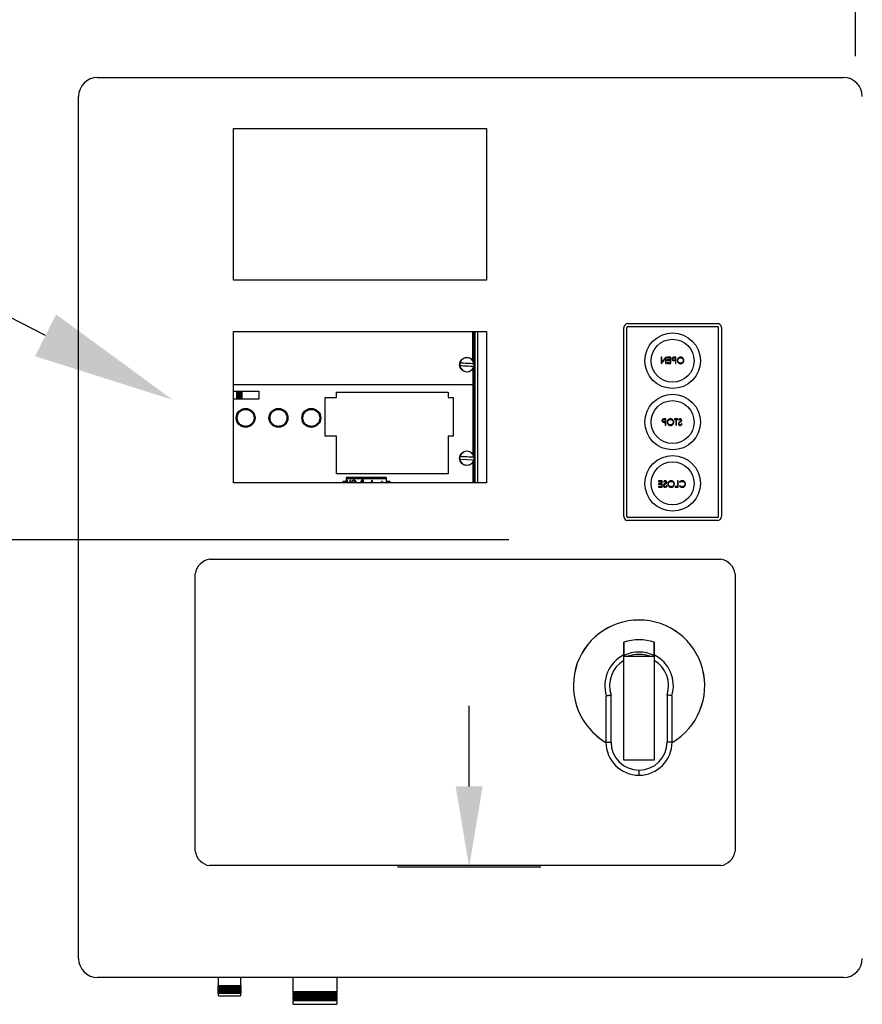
# Model space of a CAD drawing. Header units: inches. Extents: x 170 to 312, y 215 to 248.
# Tile 285 of 529: x 225.135 to 225.689, y 242.042 to 242.691. Entities that reach past the tile are written whole.
import ezdxf
from ezdxf import colors
from ezdxf.entities.mleader import LeaderData, LeaderLine
from ezdxf.math import Vec2, Vec3

# ---------------------------------------------------------------- set-up
doc = ezdxf.new("R2010")
doc.units = ezdxf.units.IN
doc.header["$LTSCALE"] = 0.25
doc.header["$MEASUREMENT"] = 0
doc.layers.add('ANNOTATIONS', color=1, linetype='Continuous')
doc.layers.add('MOTOR LH', color=7, linetype='Continuous')
doc.styles.add('ARIAL', font='arial.ttf', dxfattribs={"height": 0.09375})

msp = doc.modelspace()

# ---------------------------------------------------------------- linework, layer by layer
at = {"layer": 'ANNOTATIONS'}
for p, q in [((225.68468, 242.66667), (225.68468, 243.00848)), ((225.45658, 242.34815), (224.40563, 242.34815)), ((225.43042, 242.18589), (225.43042, 242.23903)), ((225.47755, 242.13275), (225.38329, 242.13275))]:
    msp.add_line(p, q, dxfattribs=at)
msp.add_solid([(225.43928, 242.18589), (225.42156, 242.18589), (225.43042, 242.13275)], dxfattribs=at)
at = {"layer": 'MOTOR LH'}
for p, q in [((225.18579, 242.65261), (225.67673, 242.65261)), ((225.17332, 242.07254), (225.17332, 242.64013)), ((225.27538, 242.51909), (225.27538, 242.61891)), ((225.27538, 242.61891), (225.44174, 242.61891)), ((225.44174, 242.61891), (225.44174, 242.51909)), ((225.44174, 242.51909), (225.27538, 242.51909)), ((225.27538, 242.38582), (225.27538, 242.48537)), ((225.27538, 242.48537), (225.44174, 242.48537)), ((225.43288, 242.46632), (225.43288, 242.48537)), ((225.43295, 242.48537), (225.43295, 242.46623)), ((225.4336, 242.46481), (225.4336, 242.48537)), ((225.434, 242.38582), (225.434, 242.48537)), ((225.43439, 242.38582), (225.43439, 242.48537)), ((225.43622, 242.38582), (225.43622, 242.48537)), ((225.44174, 242.48537), (225.44174, 242.38582)), ((225.53225, 242.36353), (225.53225, 242.48798)), ((225.53425, 242.36353), (225.53425, 242.48798)), ((225.53487, 242.4906), (225.59382, 242.4906)), ((225.53487, 242.4886), (225.59382, 242.4886)), ((225.59444, 242.48798), (225.59444, 242.36353)), ((225.59644, 242.48798), (225.59644, 242.36353)), ((225.55684, 242.46842), (225.55684, 242.46426)), ((225.55722, 242.46842), (225.55684, 242.46842)), ((225.55693, 242.46426), (225.55967, 242.46752)), ((225.55722, 242.46514), (225.55722, 242.46842)), ((225.55997, 242.46842), (225.55722, 242.46514)), ((225.55967, 242.46752), (225.55967, 242.46426)), ((225.56004, 242.46842), (225.55997, 242.46842)), ((225.56004, 242.46426), (225.56004, 242.46842)), ((225.56079, 242.46842), (225.56079, 242.46799)), ((225.56314, 242.46842), (225.56079, 242.46842)), ((225.56079, 242.46799), (225.56276, 242.46799)), ((225.56079, 242.46671), (225.56079, 242.46629)), ((225.56276, 242.46671), (225.56079, 242.46671)), ((225.56079, 242.46629), (225.56276, 242.46629)), ((225.56276, 242.46799), (225.56276, 242.46671)), ((225.56276, 242.46629), (225.56276, 242.46469)), ((225.56314, 242.46426), (225.56314, 242.46842)), ((225.56542, 242.46799), (225.56618, 242.46799)), ((225.56618, 242.4666), (225.56545, 242.4666)), ((225.56655, 242.46842), (225.56573, 242.46842)), ((225.56588, 242.46618), (225.56618, 242.46618)), ((225.56618, 242.46799), (225.56618, 242.4666)), ((225.56618, 242.46618), (225.56618, 242.46426)), ((225.56655, 242.46426), (225.56655, 242.46842)), ((225.43288, 242.46072), (225.43288, 242.40475)), ((225.43295, 242.46082), (225.43295, 242.40466)), ((225.4336, 242.40324), (225.4336, 242.46224)), ((225.55684, 242.46426), (225.55693, 242.46426)), ((225.55967, 242.46426), (225.56004, 242.46426)), ((225.56079, 242.46469), (225.56079, 242.46426)), ((225.56276, 242.46469), (225.56079, 242.46469)), ((225.56079, 242.46426), (225.56314, 242.46426)), ((225.56618, 242.46426), (225.56655, 242.46426)), ((225.27538, 242.45042), (225.43288, 242.45042)), ((225.27538, 242.4461), (225.29189, 242.4461)), ((225.29189, 242.44086), (225.27538, 242.44086)), ((225.27727, 242.4461), (225.27727, 242.44086)), ((225.27779, 242.4461), (225.27779, 242.44086)), ((225.27875, 242.44086), (225.27875, 242.4461)), ((225.27891, 242.4461), (225.27891, 242.44086)), ((225.27928, 242.44086), (225.27928, 242.4461)), ((225.27944, 242.4461), (225.27944, 242.44086)), ((225.28041, 242.44086), (225.28041, 242.4461)), ((225.28092, 242.44086), (225.28092, 242.4461)), ((225.29189, 242.4461), (225.29189, 242.44086)), ((225.33559, 242.41637), (225.33559, 242.44191)), ((225.33559, 242.44191), (225.34315, 242.44191)), ((225.34315, 242.44537), (225.41651, 242.44537)), ((225.34315, 242.44191), (225.34315, 242.44537)), ((225.41651, 242.44537), (225.41651, 242.44191)), ((225.41651, 242.44191), (225.41989, 242.44191)), ((225.41989, 242.44191), (225.41989, 242.41637)), ((225.55877, 242.42735), (225.55953, 242.42735)), ((225.55991, 242.42778), (225.55909, 242.42778)), ((225.55953, 242.42735), (225.55953, 242.42597)), ((225.55991, 242.42362), (225.55991, 242.42778)), ((225.56556, 242.42778), (225.56556, 242.42735)), ((225.56775, 242.42778), (225.56556, 242.42778)), ((225.56556, 242.42735), (225.56647, 242.42735)), ((225.56647, 242.42735), (225.56647, 242.42362)), ((225.56684, 242.42735), (225.56775, 242.42735)), ((225.56684, 242.42362), (225.56684, 242.42735)), ((225.56775, 242.42735), (225.56775, 242.42778)), ((225.56817, 242.42718), (225.56851, 242.42693)), ((225.55953, 242.42597), (225.55881, 242.42596)), ((225.55924, 242.42554), (225.55953, 242.42554)), ((225.55953, 242.42554), (225.55953, 242.42362)), ((225.55953, 242.42362), (225.55991, 242.42362)), ((225.56647, 242.42362), (225.56684, 242.42362)), ((225.57057, 242.42442), (225.57022, 242.42463)), ((225.34315, 242.41637), (225.33559, 242.41637)), ((225.34315, 242.39166), (225.34315, 242.41637)), ((225.41989, 242.41637), (225.41651, 242.41637)), ((225.41651, 242.41637), (225.41651, 242.39166)), ((225.42432, 242.40138), (225.4335, 242.40093)), ((225.43288, 242.39916), (225.43288, 242.38582)), ((225.43295, 242.39925), (225.43295, 242.38582)), ((225.4336, 242.38582), (225.4336, 242.40067)), ((225.41651, 242.39166), (225.34315, 242.39166)), ((225.41651, 242.39166), (225.34315, 242.39166)), ((225.34939, 242.38925), (225.34939, 242.38582)), ((225.37601, 242.38925), (225.34939, 242.38925)), ((225.34939, 242.38901), (225.37601, 242.38901)), ((225.34939, 242.38862), (225.37601, 242.38862)), ((225.35068, 242.38925), (225.35068, 242.38951)), ((225.35068, 242.38951), (225.37492, 242.38951)), ((225.37492, 242.38951), (225.37492, 242.38925)), ((225.37601, 242.38582), (225.37601, 242.38925)), ((225.37898, 242.39166), (225.37898, 242.39166)), ((225.37963, 242.39166), (225.37963, 242.39166)), ((225.38487, 242.39166), (225.38487, 242.39166)), ((225.38553, 242.39166), (225.38553, 242.39166)), ((225.41206, 242.39166), (225.41206, 242.39166)), ((225.41258, 242.39166), (225.41258, 242.39166)), ((225.41355, 242.39166), (225.41355, 242.39166)), ((225.4137, 242.39166), (225.4137, 242.39166)), ((225.41407, 242.39166), (225.41407, 242.39166)), ((225.41423, 242.39166), (225.41423, 242.39166)), ((225.4152, 242.39166), (225.4152, 242.39166)), ((225.41572, 242.39166), (225.41572, 242.39166)), ((225.44174, 242.38582), (225.27538, 242.38582)), ((225.34741, 242.38689), (225.34939, 242.38689)), ((225.34741, 242.38582), (225.34741, 242.38689)), ((225.34974, 242.38741), (225.35041, 242.38582)), ((225.35004, 242.38741), (225.34974, 242.38741)), ((225.35071, 242.38582), (225.35004, 242.38741)), ((225.35212, 242.38741), (225.35144, 242.38582)), ((225.35174, 242.38582), (225.35241, 242.38741)), ((225.35241, 242.38741), (225.35212, 242.38741)), ((225.36015, 242.38709), (225.36053, 242.38709)), ((225.36081, 242.38741), (225.3602, 242.38741)), ((225.36053, 242.38609), (225.36035, 242.38609)), ((225.36053, 242.38709), (225.36053, 242.38609)), ((225.36081, 242.38582), (225.36081, 242.38741)), ((225.36641, 242.38741), (225.36568, 242.38582)), ((225.36598, 242.38582), (225.36643, 242.3868)), ((225.36645, 242.38741), (225.36641, 242.38741)), ((225.36643, 242.3868), (225.3669, 242.38582)), ((225.36721, 242.38582), (225.36645, 242.38741)), ((225.37197, 242.38597), (225.37197, 242.38582)), ((225.37289, 242.38597), (225.37197, 242.38597)), ((225.37289, 242.38689), (225.37289, 242.38597)), ((225.37317, 242.38689), (225.37289, 242.38689)), ((225.37317, 242.38597), (225.37317, 242.38689)), ((225.37409, 242.38597), (225.37317, 242.38597)), ((225.37409, 242.38582), (225.37409, 242.38597)), ((225.37601, 242.38689), (225.37819, 242.38689)), ((225.37819, 242.38689), (225.37819, 242.38582)), ((225.55508, 242.38704), (225.55508, 242.38661)), ((225.55743, 242.38704), (225.55508, 242.38704)), ((225.55508, 242.38661), (225.55705, 242.38661)), ((225.55508, 242.38533), (225.55508, 242.38491)), ((225.55705, 242.38533), (225.55508, 242.38533)), ((225.55508, 242.38491), (225.55705, 242.38491)), ((225.55508, 242.38331), (225.55508, 242.38288)), ((225.55705, 242.38331), (225.55508, 242.38331)), ((225.55508, 242.38288), (225.55743, 242.38288)), ((225.55705, 242.38661), (225.55705, 242.38533)), ((225.55705, 242.38491), (225.55705, 242.38331)), ((225.55743, 242.38288), (225.55743, 242.38704)), ((225.55833, 242.38644), (225.55867, 242.38619)), ((225.56073, 242.38368), (225.56038, 242.38389)), ((225.56601, 242.38331), (225.56601, 242.38288)), ((225.56761, 242.38331), (225.56601, 242.38331)), ((225.56601, 242.38288), (225.56799, 242.38288)), ((225.56761, 242.38704), (225.56761, 242.38331)), ((225.56799, 242.38704), (225.56761, 242.38704)), ((225.56799, 242.38288), (225.56799, 242.38704)), ((225.56884, 242.38628), (225.56917, 242.38603)), ((225.56917, 242.38389), (225.56884, 242.38365)), ((225.59382, 242.36291), (225.53487, 242.36291)), ((225.59382, 242.36091), (225.53487, 242.36091)), ((225.25961, 242.33538), (225.59599, 242.33538)), ((225.25012, 242.14323), (225.25012, 242.32589)), ((225.60547, 242.32589), (225.60547, 242.14323)), ((225.53227, 242.20323), (225.53227, 242.27154)), ((225.53227, 242.27154), (225.55223, 242.27154)), ((225.55223, 242.27154), (225.55223, 242.20323)), ((225.52381, 242.21502), (225.52381, 242.24605)), ((225.5607, 242.24605), (225.5607, 242.21503)), ((225.52048, 242.24483), (225.52048, 242.21502)), ((225.56403, 242.21503), (225.56403, 242.24483)), ((225.52048, 242.21502), (225.52381, 242.21502)), ((225.56403, 242.21503), (225.5607, 242.21503)), ((225.55223, 242.20323), (225.53227, 242.20323)), ((225.54225, 242.19325), (225.54225, 242.19657)), ((225.59599, 242.13374), (225.25961, 242.13374)), ((225.67673, 242.06006), (225.18579, 242.06006)), ((225.26535, 242.0546), (225.26535, 242.06006)), ((225.27999, 242.06006), (225.27999, 242.0546)), ((225.31469, 242.05094), (225.31469, 242.06006)), ((225.3433, 242.06006), (225.3433, 242.05094)), ((225.26501, 242.05441), (225.26535, 242.0546)), ((225.26535, 242.05421), (225.26501, 242.05441)), ((225.28032, 242.05441), (225.26501, 242.05441)), ((225.26501, 242.05374), (225.26535, 242.05393)), ((225.26535, 242.05355), (225.26501, 242.05374)), ((225.28032, 242.05374), (225.26501, 242.05374)), ((225.26501, 242.05308), (225.26535, 242.05327)), ((225.26535, 242.05288), (225.26501, 242.05308)), ((225.28032, 242.05308), (225.26501, 242.05308)), ((225.26501, 242.05241), (225.26535, 242.0526)), ((225.26535, 242.05222), (225.26501, 242.05241)), ((225.28032, 242.05241), (225.26501, 242.05241)), ((225.26501, 242.05174), (225.26535, 242.05194)), ((225.26535, 242.05155), (225.26501, 242.05174)), ((225.28032, 242.05174), (225.26501, 242.05174)), ((225.26501, 242.05108), (225.26535, 242.05127)), ((225.26535, 242.05089), (225.26501, 242.05108)), ((225.28032, 242.05108), (225.26501, 242.05108)), ((225.27999, 242.0546), (225.26535, 242.0546)), ((225.26535, 242.05393), (225.26535, 242.05421)), ((225.27999, 242.05421), (225.26535, 242.05421)), ((225.27999, 242.05393), (225.26535, 242.05393)), ((225.26535, 242.05327), (225.26535, 242.05355)), ((225.27999, 242.05355), (225.26535, 242.05355)), ((225.27999, 242.05327), (225.26535, 242.05327)), ((225.26535, 242.0526), (225.26535, 242.05288)), ((225.27999, 242.05288), (225.26535, 242.05288)), ((225.27999, 242.0526), (225.26535, 242.0526)), ((225.26535, 242.05194), (225.26535, 242.05222)), ((225.27999, 242.05222), (225.26535, 242.05222)), ((225.27999, 242.05194), (225.26535, 242.05194)), ((225.26535, 242.05127), (225.26535, 242.05155)), ((225.27999, 242.05155), (225.26535, 242.05155)), ((225.27999, 242.05127), (225.26535, 242.05127)), ((225.26535, 242.05061), (225.26535, 242.05089)), ((225.27999, 242.05089), (225.26535, 242.05089)), ((225.27999, 242.0546), (225.28032, 242.05441)), ((225.28032, 242.05441), (225.27999, 242.05421)), ((225.27999, 242.05421), (225.27999, 242.05393)), ((225.27999, 242.05393), (225.28032, 242.05374)), ((225.28032, 242.05374), (225.27999, 242.05355)), ((225.27999, 242.05355), (225.27999, 242.05327)), ((225.27999, 242.05327), (225.28032, 242.05308)), ((225.28032, 242.05308), (225.27999, 242.05288)), ((225.27999, 242.05288), (225.27999, 242.0526)), ((225.27999, 242.0526), (225.28032, 242.05241)), ((225.28032, 242.05241), (225.27999, 242.05222)), ((225.27999, 242.05222), (225.27999, 242.05194)), ((225.27999, 242.05194), (225.28032, 242.05174)), ((225.28032, 242.05174), (225.27999, 242.05155)), ((225.27999, 242.05155), (225.27999, 242.05127)), ((225.27999, 242.05127), (225.28032, 242.05108)), ((225.28032, 242.05108), (225.27999, 242.05089)), ((225.27999, 242.05089), (225.27999, 242.05061)), ((225.31436, 242.05075), (225.31469, 242.05094)), ((225.31469, 242.05094), (225.3433, 242.05094)), ((225.3433, 242.05094), (225.34364, 242.05075)), ((225.26501, 242.05041), (225.26535, 242.05061)), ((225.26535, 242.05022), (225.26501, 242.05041)), ((225.28032, 242.05041), (225.26501, 242.05041)), ((225.26501, 242.04975), (225.26535, 242.04994)), ((225.26535, 242.04956), (225.26501, 242.04975)), ((225.28032, 242.04975), (225.26501, 242.04975)), ((225.27999, 242.05061), (225.26535, 242.05061)), ((225.26535, 242.04994), (225.26535, 242.05022)), ((225.27999, 242.05022), (225.26535, 242.05022)), ((225.27999, 242.04994), (225.26535, 242.04994)), ((225.26535, 242.04808), (225.26535, 242.04956)), ((225.27999, 242.04956), (225.26535, 242.04956)), ((225.26535, 242.04808), (225.27999, 242.04808)), ((225.27999, 242.05061), (225.28032, 242.05041)), ((225.28032, 242.05041), (225.27999, 242.05022)), ((225.27999, 242.05022), (225.27999, 242.04994)), ((225.27999, 242.04994), (225.28032, 242.04975)), ((225.28032, 242.04975), (225.27999, 242.04956)), ((225.27999, 242.04956), (225.27999, 242.04808)), ((225.31469, 242.05055), (225.31436, 242.05075)), ((225.34364, 242.05075), (225.31436, 242.05075)), ((225.31436, 242.04991), (225.31469, 242.05011)), ((225.31469, 242.04972), (225.31436, 242.04991)), ((225.34364, 242.04991), (225.31436, 242.04991)), ((225.31436, 242.04908), (225.31469, 242.04928)), ((225.31469, 242.04889), (225.31436, 242.04908)), ((225.34364, 242.04908), (225.31436, 242.04908)), ((225.31436, 242.04825), (225.31469, 242.04844)), ((225.31469, 242.04806), (225.31436, 242.04825)), ((225.34364, 242.04825), (225.31436, 242.04825)), ((225.31436, 242.04742), (225.31469, 242.04761)), ((225.31469, 242.04723), (225.31436, 242.04742)), ((225.34364, 242.04742), (225.31436, 242.04742)), ((225.31436, 242.04659), (225.31469, 242.04678)), ((225.31469, 242.0464), (225.31436, 242.04659)), ((225.34364, 242.04659), (225.31436, 242.04659)), ((225.31436, 242.04576), (225.31469, 242.04595)), ((225.31469, 242.04556), (225.31436, 242.04576)), ((225.34364, 242.04576), (225.31436, 242.04576)), ((225.31436, 242.04492), (225.31469, 242.04512)), ((225.31469, 242.04473), (225.31436, 242.04492)), ((225.34364, 242.04492), (225.31436, 242.04492)), ((225.31469, 242.05011), (225.31469, 242.05055)), ((225.3433, 242.05055), (225.31469, 242.05055)), ((225.31469, 242.05011), (225.3433, 242.05011)), ((225.31469, 242.04928), (225.31469, 242.04972)), ((225.3433, 242.04972), (225.31469, 242.04972)), ((225.31469, 242.04928), (225.3433, 242.04928)), ((225.31469, 242.04844), (225.31469, 242.04889)), ((225.3433, 242.04889), (225.31469, 242.04889)), ((225.31469, 242.04844), (225.3433, 242.04844)), ((225.31469, 242.04761), (225.31469, 242.04806)), ((225.3433, 242.04806), (225.31469, 242.04806)), ((225.31469, 242.04761), (225.3433, 242.04761)), ((225.31469, 242.04678), (225.31469, 242.04723)), ((225.3433, 242.04723), (225.31469, 242.04723)), ((225.31469, 242.04678), (225.3433, 242.04678)), ((225.31469, 242.04595), (225.31469, 242.0464)), ((225.3433, 242.0464), (225.31469, 242.0464)), ((225.31469, 242.04595), (225.3433, 242.04595)), ((225.31469, 242.04512), (225.31469, 242.04556)), ((225.3433, 242.04556), (225.31469, 242.04556)), ((225.31469, 242.04512), (225.3433, 242.04512)), ((225.31469, 242.04243), (225.31469, 242.04473)), ((225.3433, 242.04473), (225.31469, 242.04473)), ((225.34364, 242.05075), (225.3433, 242.05055)), ((225.3433, 242.05055), (225.3433, 242.05011)), ((225.3433, 242.05011), (225.34364, 242.04991)), ((225.34364, 242.04991), (225.3433, 242.04972)), ((225.3433, 242.04972), (225.3433, 242.04928)), ((225.3433, 242.04928), (225.34364, 242.04908)), ((225.34364, 242.04908), (225.3433, 242.04889)), ((225.3433, 242.04889), (225.3433, 242.04844)), ((225.3433, 242.04844), (225.34364, 242.04825)), ((225.34364, 242.04825), (225.3433, 242.04806)), ((225.3433, 242.04806), (225.3433, 242.04761)), ((225.3433, 242.04761), (225.34364, 242.04742)), ((225.34364, 242.04742), (225.3433, 242.04723)), ((225.3433, 242.04723), (225.3433, 242.04678)), ((225.3433, 242.04678), (225.34364, 242.04659)), ((225.34364, 242.04659), (225.3433, 242.0464)), ((225.3433, 242.0464), (225.3433, 242.04595)), ((225.3433, 242.04595), (225.34364, 242.04576)), ((225.34364, 242.04576), (225.3433, 242.04556)), ((225.3433, 242.04556), (225.3433, 242.04512)), ((225.3433, 242.04512), (225.34364, 242.04492)), ((225.34364, 242.04492), (225.3433, 242.04473)), ((225.3433, 242.04473), (225.3433, 242.04243)), ((225.31469, 242.04243), (225.3433, 242.04243))]:
    msp.add_line(p, q, dxfattribs=at)
at = {"layer": 'MOTOR LH', "flags": 128}
for points in [[(225.42432, 242.46295), (225.42542, 242.46289), (225.42656, 242.46284), (225.42773, 242.46278), (225.42891, 242.46272), (225.4301, 242.46267), (225.43127, 242.46261), (225.43241, 242.46255), (225.4335, 242.4625)], [(225.43358, 242.4641), (225.43248, 242.46415), (225.43134, 242.46421), (225.43018, 242.46426), (225.42899, 242.46432), (225.42781, 242.46438), (225.42664, 242.46443), (225.4255, 242.46449), (225.4244, 242.46454)], [(225.43358, 242.40253), (225.43248, 242.40258), (225.43134, 242.40264), (225.43018, 242.4027), (225.42899, 242.40275), (225.42781, 242.40281), (225.42664, 242.40287), (225.4255, 242.40292), (225.4244, 242.40298)]]:
    msp.add_lwpolyline(points, dxfattribs=at)
at = {"layer": 'MOTOR LH'}
for centre, radius in [((225.56435, 242.46612), 0.0183), ((225.56435, 242.46612), 0.01414), ((225.42895, 242.46352), 0.00482), ((225.56435, 242.42575), 0.0183), ((225.56435, 242.42575), 0.01414), ((225.28329, 242.42848), 0.00622), ((225.3049, 242.42848), 0.00622), ((225.32652, 242.42848), 0.00622), ((225.42895, 242.40195), 0.00482), ((225.56435, 242.38539), 0.0183), ((225.56435, 242.38539), 0.01414)]:
    msp.add_circle(centre, radius, dxfattribs=at)
for centre, radius, start, end in [((225.18579, 242.64013), 0.01248, 90, 180), ((225.67673, 242.64013), 0.01248, 0, 90), ((225.53487, 242.48798), 0.00262, 90, 180), ((225.53487, 242.48798), 0.000624, 90, 180), ((225.59382, 242.48798), 0.00262, 0, 90), ((225.59382, 242.48798), 0.000624, 0, 90), ((225.42895, 242.46352), 0.00466, 7.07983, 167.36481), ((225.42895, 242.46352), 0.00473, 167.49357, 186.95106), ((225.42895, 242.46352), 0.00466, 187.07983, 347.36481), ((225.42895, 242.46352), 0.00473, 347.49357, 6.95106), ((225.42895, 242.40195), 0.00473, 167.49357, 186.95106), ((225.42895, 242.40195), 0.00466, 187.07983, 347.36481), ((225.42895, 242.40195), 0.00466, 7.07983, 167.36481), ((225.42895, 242.40195), 0.00473, 347.49357, 6.95106), ((225.53487, 242.36353), 0.00262, 180, 270), ((225.53487, 242.36353), 0.000624, 180, 270), ((225.59382, 242.36353), 0.000624, 270, 0), ((225.59382, 242.36353), 0.00262, 270, 0), ((225.2611, 242.3244), 0.01108, 97.7581, 172.2419), ((225.5945, 242.3244), 0.01108, 7.7581, 82.2419), ((225.54226, 242.25219), 0.04323, 300.24247, 239.75749), ((225.54226, 242.25219), 0.04322, 300.24804, 239.75194), ((225.54226, 242.25219), 0.03025, 70.7446, 109.279), ((225.54226, 242.25219), 0.02257, 116.2649, 197.09777), ((225.54226, 242.25219), 0.02217, 63.25995, 116.77409), ((225.54226, 242.25219), 0.02061, 69.85267, 110.14733), ((225.54226, 242.25219), 0.02257, 342.90223, 63.76839), ((225.54226, 242.25219), 0.01944, 120.90941, 198.43237), ((225.54226, 242.25219), 0.01944, 341.56763, 59.13097), ((225.54226, 242.21502), 0.02178, 180, 269.97432), ((225.54226, 242.21502), 0.01845, 180, 269.97432), ((225.54225, 242.21503), 0.02178, 270, 0), ((225.54225, 242.21503), 0.01845, 270.00463, 0), ((225.2611, 242.14472), 0.01108, 187.7581, 262.2419), ((225.5945, 242.14472), 0.01108, 277.7581, 352.2419), ((225.18579, 242.07254), 0.01248, 180, 270), ((225.67673, 242.07254), 0.01248, 270, 0)]:
    msp.add_arc(centre, radius, start, end, dxfattribs=at)
for points, knots in [([(225.56479, 242.46836), (225.56466, 242.46831), (225.56441, 242.46822), (225.56415, 242.46794), (225.56401, 242.46762), (225.564, 242.46741), (225.56399, 242.4673)], [0, 0, 0, 0, 0.279707, 0.559375, 0.779503, 1, 1, 1, 1]), ([(225.56399, 242.4673), (225.564, 242.46717), (225.56402, 242.46689), (225.56423, 242.46656), (225.56451, 242.46634), (225.56472, 242.46628), (225.56482, 242.46625)], [0, 0, 0, 0, 0.2801, 0.559328, 0.779458, 1, 1, 1, 1]), ([(225.56436, 242.4673), (225.56438, 242.46742), (225.56441, 242.4676), (225.56456, 242.46779), (225.56486, 242.468), (225.56517, 242.46799), (225.56542, 242.46799)], [0, 0, 0, 0, 0.248963, 0.37473, 0.500379, 1, 1, 1, 1]), ([(225.56545, 242.4666), (225.56519, 242.46659), (225.56488, 242.46659), (225.56457, 242.4668), (225.56441, 242.46699), (225.56438, 242.46718), (225.56436, 242.4673)], [0, 0, 0, 0, 0.499719, 0.625348, 0.751078, 1, 1, 1, 1]), ([(225.56573, 242.46842), (225.56556, 242.46842), (225.56524, 242.46842), (225.56492, 242.46837), (225.56479, 242.46836)], [0, 0, 0, 0, 0.560312, 1, 1, 1, 1]), ([(225.56482, 242.46625), (225.56502, 242.46622), (225.56537, 242.46618), (225.56572, 242.46618), (225.56588, 242.46618)], [0, 0, 0, 0, 0.559697, 1, 1, 1, 1]), ([(225.56961, 242.46852), (225.56929, 242.46849), (225.56864, 242.46842), (225.56791, 242.46783), (225.56747, 242.46711), (225.56742, 242.4666), (225.5674, 242.46634)], [0, 0, 0, 0, 0.279766, 0.559356, 0.77957, 1, 1, 1, 1]), ([(225.5674, 242.46634), (225.56744, 242.46602), (225.56751, 242.46537), (225.5681, 242.46466), (225.56882, 242.46422), (225.56933, 242.46417), (225.56958, 242.46415)], [0, 0, 0, 0, 0.279632, 0.559342, 0.779597, 1, 1, 1, 1]), ([(225.56778, 242.46634), (225.56781, 242.4666), (225.56787, 242.46713), (225.56838, 242.46771), (225.56898, 242.46804), (225.56939, 242.46808), (225.5696, 242.4681)], [0, 0, 0, 0, 0.279463, 0.558871, 0.779515, 1, 1, 1, 1]), ([(225.5696, 242.46458), (225.56933, 242.46461), (225.5688, 242.46467), (225.56819, 242.46512), (225.56783, 242.46572), (225.56779, 242.46613), (225.56778, 242.46634)], [0, 0, 0, 0, 0.279831, 0.559389, 0.77965, 1, 1, 1, 1]), ([(225.56958, 242.46415), (225.5699, 242.46419), (225.57055, 242.46426), (225.57127, 242.46485), (225.57171, 242.46556), (225.57175, 242.46607), (225.57177, 242.46632)], [0, 0, 0, 0, 0.279663, 0.559353, 0.779636, 1, 1, 1, 1]), ([(225.5696, 242.4681), (225.56986, 242.46806), (225.57038, 242.468), (225.57099, 242.46753), (225.57134, 242.46694), (225.57138, 242.46653), (225.5714, 242.46632)], [0, 0, 0, 0, 0.279627, 0.559351, 0.779632, 1, 1, 1, 1]), ([(225.5714, 242.46632), (225.57137, 242.46606), (225.57131, 242.46554), (225.5708, 242.46497), (225.57021, 242.46463), (225.5698, 242.4646), (225.5696, 242.46458)], [0, 0, 0, 0, 0.279417, 0.559078, 0.779478, 1, 1, 1, 1]), ([(225.57177, 242.46632), (225.57174, 242.46664), (225.57166, 242.46728), (225.57109, 242.46801), (225.57037, 242.46845), (225.56987, 242.4685), (225.56961, 242.46852)], [0, 0, 0, 0, 0.279731, 0.559326, 0.77968, 1, 1, 1, 1]), ([(225.27772, 242.42848), (225.2778, 242.42778), (225.27791, 242.4267), (225.2786, 242.42541), (225.27932, 242.42452), (225.28021, 242.42379), (225.28151, 242.42312), (225.28329, 242.42278), (225.28507, 242.42312), (225.28636, 242.42379), (225.28725, 242.42452), (225.28798, 242.42541), (225.28865, 242.4267), (225.28899, 242.42848), (225.28865, 242.43026), (225.28798, 242.43156), (225.28725, 242.43245), (225.28636, 242.43317), (225.28507, 242.43384), (225.28329, 242.43418), (225.28151, 242.43384), (225.28021, 242.43317), (225.27932, 242.43245), (225.2786, 242.43156), (225.27791, 242.43026), (225.2778, 242.42918), (225.27772, 242.42848)], [0, 0, 0, 0, 0.059864, 0.09209, 0.125, 0.15791, 0.190135, 0.25, 0.309864, 0.34209, 0.375, 0.407909, 0.440136, 0.5, 0.559864, 0.59209, 0.624999, 0.657909, 0.690136, 0.75, 0.809864, 0.84209, 0.875, 0.90791, 0.940135, 1, 1, 1, 1]), ([(225.29933, 242.42848), (225.29941, 242.42778), (225.29952, 242.4267), (225.30022, 242.42541), (225.30094, 242.42452), (225.30183, 242.42379), (225.30312, 242.42312), (225.3049, 242.42278), (225.30668, 242.42312), (225.30798, 242.42379), (225.30887, 242.42452), (225.30959, 242.42541), (225.31026, 242.4267), (225.3106, 242.42848), (225.31026, 242.43026), (225.30959, 242.43156), (225.30887, 242.43245), (225.30798, 242.43317), (225.30668, 242.43384), (225.3049, 242.43418), (225.30312, 242.43384), (225.30183, 242.43317), (225.30094, 242.43245), (225.30022, 242.43156), (225.29952, 242.43026), (225.29941, 242.42918), (225.29933, 242.42848)], [0, 0, 0, 0, 0.059864, 0.09209, 0.125, 0.15791, 0.190136, 0.25, 0.309864, 0.34209, 0.375, 0.40791, 0.440135, 0.5, 0.559864, 0.59209, 0.625, 0.65791, 0.690136, 0.75, 0.809864, 0.84209, 0.875, 0.90791, 0.940135, 1, 1, 1, 1]), ([(225.32095, 242.42848), (225.32102, 242.42778), (225.32114, 242.4267), (225.32183, 242.42541), (225.32255, 242.42452), (225.32344, 242.42379), (225.32474, 242.42312), (225.32652, 242.42278), (225.32829, 242.42312), (225.32959, 242.42379), (225.33048, 242.42452), (225.3312, 242.42541), (225.33188, 242.4267), (225.33222, 242.42848), (225.33188, 242.43026), (225.3312, 242.43156), (225.33048, 242.43245), (225.32959, 242.43317), (225.32829, 242.43384), (225.32652, 242.43418), (225.32474, 242.43384), (225.32344, 242.43317), (225.32255, 242.43245), (225.32183, 242.43156), (225.32114, 242.43026), (225.32102, 242.42918), (225.32095, 242.42848)], [0, 0, 0, 0, 0.059864, 0.09209, 0.125, 0.157909, 0.190136, 0.25, 0.309864, 0.34209, 0.375, 0.40791, 0.440135, 0.5, 0.559864, 0.59209, 0.625, 0.65791, 0.690135, 0.75, 0.809864, 0.84209, 0.875, 0.90791, 0.940135, 1, 1, 1, 1]), ([(225.55814, 242.42772), (225.55802, 242.42767), (225.55777, 242.42758), (225.5575, 242.4273), (225.55737, 242.42698), (225.55735, 242.42677), (225.55735, 242.42666)], [0, 0, 0, 0, 0.2797041, 0.5593845, 0.7795145, 1, 1, 1, 1]), ([(225.55772, 242.42666), (225.55774, 242.42678), (225.55777, 242.42696), (225.55792, 242.42715), (225.55822, 242.42736), (225.55853, 242.42736), (225.55877, 242.42735)], [0, 0, 0, 0, 0.2489749, 0.3747309, 0.5003825, 1, 1, 1, 1]), ([(225.55909, 242.42778), (225.55891, 242.42778), (225.5586, 242.42778), (225.55828, 242.42774), (225.55814, 242.42772)], [0, 0, 0, 0, 0.560314, 1, 1, 1, 1]), ([(225.56297, 242.42789), (225.56265, 242.42785), (225.562, 242.42778), (225.56127, 242.42719), (225.56083, 242.42647), (225.56078, 242.42596), (225.56076, 242.4257)], [0, 0, 0, 0, 0.279768, 0.559357, 0.77957, 1, 1, 1, 1]), ([(225.56113, 242.4257), (225.56117, 242.42597), (225.56123, 242.42649), (225.56174, 242.42707), (225.56234, 242.4274), (225.56275, 242.42744), (225.56296, 242.42746)], [0, 0, 0, 0, 0.27947, 0.55887, 0.779518, 1, 1, 1, 1]), ([(225.56296, 242.42746), (225.56322, 242.42743), (225.56374, 242.42736), (225.56434, 242.42689), (225.5647, 242.42631), (225.56474, 242.42589), (225.56476, 242.42568)], [0, 0, 0, 0, 0.279626, 0.559346, 0.779627, 1, 1, 1, 1]), ([(225.56513, 242.42568), (225.56509, 242.426), (225.56502, 242.42664), (225.56445, 242.42738), (225.56373, 242.42781), (225.56323, 242.42786), (225.56297, 242.42789)], [0, 0, 0, 0, 0.279731, 0.559325, 0.779681, 1, 1, 1, 1]), ([(225.56928, 242.42789), (225.56915, 242.42787), (225.5689, 242.42785), (225.5685, 242.4276), (225.5683, 242.42734), (225.56817, 242.42718)], [0, 0, 0, 0, 0.279751, 0.559499, 1, 1, 1, 1]), ([(225.56851, 242.42693), (225.56863, 242.42708), (225.56879, 242.42729), (225.5691, 242.42744), (225.56925, 242.42745), (225.56932, 242.42746)], [0, 0, 0, 0, 0.559818, 0.77985, 1, 1, 1, 1]), ([(225.57031, 242.42692), (225.57029, 242.42706), (225.57025, 242.42736), (225.56997, 242.42768), (225.56963, 242.42786), (225.5694, 242.42788), (225.56928, 242.42789)], [0, 0, 0, 0, 0.279549, 0.558796, 0.779376, 1, 1, 1, 1]), ([(225.56932, 242.42746), (225.56941, 242.42745), (225.56958, 242.42744), (225.56978, 242.42731), (225.56991, 242.42713), (225.56993, 242.427), (225.56993, 242.42693)], [0, 0, 0, 0, 0.280272, 0.55993, 0.779919, 1, 1, 1, 1]), ([(225.56993, 242.42693), (225.56993, 242.42688), (225.56992, 242.42676), (225.56983, 242.42657), (225.56972, 242.42646), (225.56966, 242.4264)], [0, 0, 0, 0, 0.2799479, 0.5597749, 1, 1, 1, 1]), ([(225.57007, 242.42628), (225.57015, 242.42639), (225.57028, 242.42658), (225.5703, 242.42681), (225.57031, 242.42692)], [0, 0, 0, 0, 0.559837, 1, 1, 1, 1]), ([(225.55735, 242.42666), (225.55736, 242.42653), (225.55738, 242.42625), (225.55759, 242.42592), (225.55787, 242.4257), (225.55808, 242.42564), (225.55818, 242.42561)], [0, 0, 0, 0, 0.280099, 0.559325, 0.779463, 1, 1, 1, 1]), ([(225.55881, 242.42596), (225.55855, 242.42596), (225.55824, 242.42596), (225.55793, 242.42616), (225.55777, 242.42635), (225.55774, 242.42654), (225.55772, 242.42666)], [0, 0, 0, 0, 0.499724, 0.625347, 0.751089, 1, 1, 1, 1]), ([(225.55818, 242.42561), (225.55837, 242.42558), (225.55873, 242.42554), (225.55908, 242.42554), (225.55924, 242.42554)], [0, 0, 0, 0, 0.559694, 1, 1, 1, 1]), ([(225.56076, 242.4257), (225.5608, 242.42538), (225.56087, 242.42473), (225.56146, 242.42402), (225.56218, 242.42358), (225.56269, 242.42354), (225.56294, 242.42351)], [0, 0, 0, 0, 0.279627, 0.559342, 0.779597, 1, 1, 1, 1]), ([(225.56296, 242.42394), (225.56269, 242.42397), (225.56216, 242.42403), (225.56155, 242.42449), (225.56119, 242.42508), (225.56115, 242.42549), (225.56113, 242.4257)], [0, 0, 0, 0, 0.279829, 0.559387, 0.779656, 1, 1, 1, 1]), ([(225.56294, 242.42351), (225.56326, 242.42355), (225.56391, 242.42362), (225.56462, 242.42421), (225.56507, 242.42492), (225.56511, 242.42543), (225.56513, 242.42568)], [0, 0, 0, 0, 0.279664, 0.559354, 0.779636, 1, 1, 1, 1]), ([(225.56476, 242.42568), (225.56473, 242.42542), (225.56466, 242.4249), (225.56416, 242.42433), (225.56357, 242.42399), (225.56316, 242.42396), (225.56296, 242.42394)], [0, 0, 0, 0, 0.279412, 0.559074, 0.779476, 1, 1, 1, 1]), ([(225.5691, 242.42598), (225.56884, 242.42579), (225.56848, 242.42552), (225.56817, 242.42502), (225.56813, 242.42477), (225.56812, 242.42464)], [0, 0, 0, 0, 0.560115, 0.780279, 1, 1, 1, 1]), ([(225.56812, 242.42464), (225.56814, 242.42447), (225.56819, 242.42413), (225.56852, 242.42377), (225.56891, 242.42355), (225.56917, 242.42352), (225.56931, 242.42351)], [0, 0, 0, 0, 0.279183, 0.559084, 0.779443, 1, 1, 1, 1]), ([(225.56849, 242.42465), (225.5685, 242.42473), (225.56852, 242.42488), (225.5686, 242.425), (225.56864, 242.42505)], [0, 0, 0, 0, 0.558992, 1, 1, 1, 1]), ([(225.56931, 242.42394), (225.5692, 242.42395), (225.56897, 242.42397), (225.5687, 242.42414), (225.56853, 242.42438), (225.5685, 242.42456), (225.56849, 242.42465)], [0, 0, 0, 0, 0.280273, 0.560145, 0.780153, 1, 1, 1, 1]), ([(225.56864, 242.42505), (225.56877, 242.42519), (225.569, 242.42544), (225.56927, 242.42563), (225.56939, 242.42572)], [0, 0, 0, 0, 0.559492, 1, 1, 1, 1]), ([(225.56966, 242.4264), (225.56956, 242.42632), (225.56937, 242.42617), (225.56918, 242.42604), (225.5691, 242.42598)], [0, 0, 0, 0, 0.559909, 1, 1, 1, 1]), ([(225.57022, 242.42463), (225.5701, 242.42444), (225.56992, 242.42418), (225.56957, 242.42397), (225.5694, 242.42395), (225.56931, 242.42394)], [0, 0, 0, 0, 0.559324, 0.779784, 1, 1, 1, 1]), ([(225.56931, 242.42351), (225.56946, 242.42353), (225.56977, 242.42356), (225.57024, 242.42387), (225.57045, 242.42421), (225.57057, 242.42442)], [0, 0, 0, 0, 0.279879, 0.559662, 1, 1, 1, 1]), ([(225.56939, 242.42572), (225.56953, 242.42581), (225.56977, 242.42598), (225.56998, 242.42619), (225.57007, 242.42628)], [0, 0, 0, 0, 0.560405, 1, 1, 1, 1]), ([(225.35447, 242.38749), (225.35423, 242.38746), (225.35374, 242.38741), (225.35319, 242.38697), (225.35286, 242.38643), (225.35283, 242.38604), (225.35281, 242.38585)], [0, 0, 0, 0, 0.279769, 0.55936, 0.779572, 1, 1, 1, 1]), ([(225.35309, 242.38585), (225.35312, 242.38605), (225.35317, 242.38644), (225.35355, 242.38687), (225.354, 242.38712), (225.35431, 242.38715), (225.35446, 242.38717)], [0, 0, 0, 0, 0.279464, 0.55887, 0.779513, 1, 1, 1, 1]), ([(225.35446, 242.38717), (225.35466, 242.38714), (225.35505, 242.38709), (225.3555, 242.38674), (225.35577, 242.3863), (225.3558, 242.38599), (225.35581, 242.38584)], [0, 0, 0, 0, 0.2796249, 0.5593497, 0.7796275, 1, 1, 1, 1]), ([(225.35609, 242.38583), (225.35607, 242.38608), (225.35601, 242.38656), (225.35558, 242.38711), (225.35504, 242.38743), (225.35466, 242.38747), (225.35447, 242.38749)], [0, 0, 0, 0, 0.2797299, 0.5593269, 0.7796812, 1, 1, 1, 1]), ([(225.3602, 242.38741), (225.36007, 242.38741), (225.3598, 242.3874), (225.35945, 242.38724), (225.35925, 242.38695), (225.35923, 242.38674), (225.35921, 242.38664)], [0, 0, 0, 0, 0.281315, 0.559924, 0.779932, 1, 1, 1, 1]), ([(225.35921, 242.38664), (225.35922, 242.38656), (225.35923, 242.38641), (225.35933, 242.38616), (225.35948, 242.38604), (225.35957, 242.38597)], [0, 0, 0, 0, 0.280868, 0.561518, 1, 1, 1, 1]), ([(225.35957, 242.38597), (225.35947, 242.38594), (225.35937, 242.38591), (225.35929, 242.38582), (225.35928, 242.38582)], [0, 0, 0, 0, 0.904682, 1, 1, 1, 1]), ([(225.35949, 242.38663), (225.3595, 242.38671), (225.35952, 242.38682), (225.35961, 242.38694), (225.3598, 242.38707), (225.36, 242.38708), (225.36015, 242.38709)], [0, 0, 0, 0, 0.249288, 0.374924, 0.500647, 1, 1, 1, 1]), ([(225.36035, 242.38609), (225.36015, 242.38609), (225.3599, 242.38609), (225.35966, 242.38625), (225.35957, 242.38636), (225.3595, 242.38649), (225.3595, 242.38658), (225.35949, 242.38663)], [0, 0, 0, 0, 0.498612, 0.62401, 0.749404, 0.874738, 1, 1, 1, 1]), ([(225.55926, 242.38524), (225.559, 242.38505), (225.55864, 242.38478), (225.55833, 242.38428), (225.5583, 242.38403), (225.55828, 242.3839)], [0, 0, 0, 0, 0.560115, 0.780284, 1, 1, 1, 1]), ([(225.55828, 242.3839), (225.5583, 242.38373), (225.55835, 242.38339), (225.55868, 242.38303), (225.55907, 242.38281), (225.55934, 242.38278), (225.55947, 242.38277)], [0, 0, 0, 0, 0.279184, 0.559085, 0.779447, 1, 1, 1, 1]), ([(225.55944, 242.38715), (225.55931, 242.38713), (225.55906, 242.38711), (225.55866, 242.38686), (225.55846, 242.3866), (225.55833, 242.38644)], [0, 0, 0, 0, 0.279748, 0.559503, 1, 1, 1, 1]), ([(225.55865, 242.3839), (225.55866, 242.38399), (225.55868, 242.38414), (225.55877, 242.38426), (225.5588, 242.38431)], [0, 0, 0, 0, 0.55898, 1, 1, 1, 1]), ([(225.55947, 242.3832), (225.55936, 242.38321), (225.55913, 242.38323), (225.55886, 242.3834), (225.55869, 242.38364), (225.55867, 242.38382), (225.55865, 242.3839)], [0, 0, 0, 0, 0.280277, 0.560146, 0.780152, 1, 1, 1, 1]), ([(225.55867, 242.38619), (225.55879, 242.38634), (225.55895, 242.38655), (225.55926, 242.3867), (225.55941, 242.38671), (225.55948, 242.38672)], [0, 0, 0, 0, 0.559819, 0.77985, 1, 1, 1, 1]), ([(225.5588, 242.38431), (225.55893, 242.38445), (225.55916, 242.3847), (225.55943, 242.38489), (225.55955, 242.38498)], [0, 0, 0, 0, 0.559494, 1, 1, 1, 1]), ([(225.55982, 242.38566), (225.55972, 242.38558), (225.55953, 242.38543), (225.55934, 242.3853), (225.55926, 242.38524)], [0, 0, 0, 0, 0.559898, 1, 1, 1, 1]), ([(225.56047, 242.38618), (225.56045, 242.38632), (225.56041, 242.38662), (225.56013, 242.38694), (225.55979, 242.38712), (225.55956, 242.38714), (225.55944, 242.38715)], [0, 0, 0, 0, 0.279554, 0.558801, 0.779377, 1, 1, 1, 1]), ([(225.56038, 242.38389), (225.56026, 242.3837), (225.56009, 242.38344), (225.55973, 242.38323), (225.55956, 242.38321), (225.55947, 242.3832)], [0, 0, 0, 0, 0.559319, 0.779781, 1, 1, 1, 1]), ([(225.55947, 242.38277), (225.55962, 242.38279), (225.55993, 242.38282), (225.5604, 242.38313), (225.56061, 242.38347), (225.56073, 242.38368)], [0, 0, 0, 0, 0.27988, 0.559666, 1, 1, 1, 1]), ([(225.55948, 242.38672), (225.55957, 242.38671), (225.55974, 242.3867), (225.55994, 242.38657), (225.56007, 242.38639), (225.56009, 242.38626), (225.56009, 242.38619)], [0, 0, 0, 0, 0.280276, 0.559933, 0.779921, 1, 1, 1, 1]), ([(225.55955, 242.38498), (225.55969, 242.38507), (225.55993, 242.38524), (225.56014, 242.38545), (225.56023, 242.38554)], [0, 0, 0, 0, 0.560415, 1, 1, 1, 1]), ([(225.56009, 242.38619), (225.56009, 242.38613), (225.56008, 242.38602), (225.55999, 242.38583), (225.55988, 242.38572), (225.55982, 242.38566)], [0, 0, 0, 0, 0.279943, 0.559777, 1, 1, 1, 1]), ([(225.56023, 242.38554), (225.56031, 242.38565), (225.56044, 242.38584), (225.56046, 242.38607), (225.56047, 242.38618)], [0, 0, 0, 0, 0.559845, 1, 1, 1, 1]), ([(225.56337, 242.38715), (225.56305, 242.38711), (225.5624, 242.38704), (225.56167, 242.38645), (225.56122, 242.38573), (225.56118, 242.38522), (225.56116, 242.38496)], [0, 0, 0, 0, 0.279767, 0.559358, 0.779572, 1, 1, 1, 1]), ([(225.56116, 242.38496), (225.5612, 242.38464), (225.56127, 242.38399), (225.56186, 242.38328), (225.56258, 242.38284), (225.56309, 242.3828), (225.56334, 242.38277)], [0, 0, 0, 0, 0.279631, 0.559344, 0.779598, 1, 1, 1, 1]), ([(225.56153, 242.38496), (225.56157, 242.38523), (225.56163, 242.38575), (225.56214, 242.38633), (225.56274, 242.38666), (225.56315, 242.3867), (225.56336, 242.38672)], [0, 0, 0, 0, 0.27947, 0.558871, 0.779516, 1, 1, 1, 1]), ([(225.56336, 242.3832), (225.56309, 242.38323), (225.56256, 242.38329), (225.56195, 242.38375), (225.56159, 242.38434), (225.56155, 242.38475), (225.56153, 242.38496)], [0, 0, 0, 0, 0.279829, 0.559387, 0.779653, 1, 1, 1, 1]), ([(225.56334, 242.38277), (225.56366, 242.38281), (225.56431, 242.38288), (225.56502, 242.38347), (225.56547, 242.38418), (225.56551, 242.38469), (225.56553, 242.38494)], [0, 0, 0, 0, 0.279664, 0.559353, 0.779636, 1, 1, 1, 1]), ([(225.56336, 242.38672), (225.56362, 242.38669), (225.56414, 242.38662), (225.56474, 242.38615), (225.5651, 242.38556), (225.56514, 242.38515), (225.56516, 242.38494)], [0, 0, 0, 0, 0.279628, 0.55935, 0.779632, 1, 1, 1, 1]), ([(225.56516, 242.38494), (225.56513, 242.38468), (225.56506, 242.38416), (225.56456, 242.38359), (225.56397, 242.38325), (225.56356, 242.38322), (225.56336, 242.3832)], [0, 0, 0, 0, 0.279417, 0.559078, 0.779477, 1, 1, 1, 1]), ([(225.56553, 242.38494), (225.56549, 242.38526), (225.56542, 242.3859), (225.56485, 242.38663), (225.56413, 242.38707), (225.56363, 242.38712), (225.56337, 242.38715)], [0, 0, 0, 0, 0.27973, 0.559327, 0.77968, 1, 1, 1, 1]), ([(225.57065, 242.38715), (225.57025, 242.3871), (225.56954, 242.38702), (225.56905, 242.3865), (225.56884, 242.38628)], [0, 0, 0, 0, 0.5595149, 1, 1, 1, 1]), ([(225.56884, 242.38365), (225.56897, 242.3835), (225.56922, 242.38321), (225.56984, 242.38285), (225.57034, 242.3828), (225.57065, 242.38277)], [0, 0, 0, 0, 0.280411, 0.560795, 1, 1, 1, 1]), ([(225.56917, 242.38603), (225.56941, 242.38625), (225.56984, 242.38665), (225.57042, 242.3867), (225.57068, 242.38672)], [0, 0, 0, 0, 0.558427, 1, 1, 1, 1]), ([(225.57065, 242.3832), (225.57033, 242.38324), (225.56975, 242.38331), (225.56935, 242.38371), (225.56917, 242.38389)], [0, 0, 0, 0, 0.558773, 1, 1, 1, 1]), ([(225.57289, 242.38498), (225.57285, 242.38531), (225.57278, 242.38596), (225.57216, 242.38668), (225.57142, 242.38709), (225.57091, 242.38713), (225.57065, 242.38715)], [0, 0, 0, 0, 0.2795135, 0.5590797, 0.7793734, 1, 1, 1, 1]), ([(225.57252, 242.38496), (225.57249, 242.38469), (225.57242, 242.38415), (225.5719, 242.38357), (225.57128, 242.38324), (225.57086, 242.38321), (225.57065, 242.3832)], [0, 0, 0, 0, 0.279434, 0.558922, 0.779283, 1, 1, 1, 1]), ([(225.57065, 242.38277), (225.57102, 242.3828), (225.57167, 242.38286), (225.57215, 242.38331), (225.57236, 242.3835)], [0, 0, 0, 0, 0.559804, 1, 1, 1, 1]), ([(225.57068, 242.38672), (225.57094, 242.38669), (225.57147, 242.38663), (225.57209, 242.38618), (225.57246, 242.38558), (225.5725, 242.38516), (225.57252, 242.38496)], [0, 0, 0, 0, 0.2798556, 0.5595178, 0.779687, 1, 1, 1, 1]), ([(225.57236, 242.3835), (225.57254, 242.38375), (225.57284, 242.3842), (225.57288, 242.38474), (225.57289, 242.38498)], [0, 0, 0, 0, 0.559029, 1, 1, 1, 1]), ([(225.53227, 242.28075), (225.53227, 242.2795), (225.53227, 242.27677), (225.53227, 242.27396), (225.53227, 242.27243)], [0, 0, 0, 0, 0.4593054, 1, 1, 1, 1]), ([(225.53227, 242.27199), (225.53227, 242.2744), (225.53227, 242.27736), (225.53227, 242.28022), (225.53227, 242.28075)], [0, 0, 0, 0, 0.815739, 1, 1, 1, 1]), ([(225.55223, 242.27244), (225.55223, 242.27396), (225.55223, 242.27678), (225.55223, 242.2795), (225.55223, 242.28075)], [0, 0, 0, 0, 0.540711, 1, 1, 1, 1]), ([(225.55223, 242.28075), (225.55223, 242.28022), (225.55223, 242.27736), (225.55223, 242.27441), (225.55223, 242.27199)], [0, 0, 0, 0, 0.18429, 1, 1, 1, 1]), ([(225.53227, 242.27171), (225.53227, 242.27195), (225.53227, 242.27224), (225.53227, 242.2724), (225.53227, 242.27243)], [0, 0, 0, 0, 0.792634, 1, 1, 1, 1]), ([(225.53227, 242.27199), (225.53227, 242.2719), (225.53227, 242.27178), (225.53227, 242.27159), (225.53227, 242.27154)], [0, 0, 0, 0, 0.721731, 1, 1, 1, 1]), ([(225.53227, 242.27154), (225.53275, 242.27154), (225.53369, 242.27154), (225.53467, 242.27154), (225.53516, 242.27154)], [0, 0, 0, 0, 0.510025, 1, 1, 1, 1]), ([(225.53227, 242.26888), (225.53227, 242.26936), (225.53227, 242.27023), (225.53227, 242.27095), (225.53227, 242.27127)], [0, 0, 0, 0, 0.558132, 1, 1, 1, 1]), ([(225.54935, 242.27154), (225.55015, 242.27154), (225.55114, 242.27154), (225.55205, 242.27154), (225.55223, 242.27154)], [0, 0, 0, 0, 0.805123, 1, 1, 1, 1]), ([(225.55223, 242.27244), (225.55223, 242.27228), (225.55223, 242.2721), (225.55223, 242.27176), (225.55223, 242.27171)], [0, 0, 0, 0, 0.866894, 1, 1, 1, 1]), ([(225.55223, 242.27154), (225.55223, 242.27167), (225.55223, 242.27186), (225.55223, 242.27196), (225.55223, 242.27199)], [0, 0, 0, 0, 0.715093, 1, 1, 1, 1]), ([(225.55223, 242.27128), (225.55223, 242.27118), (225.55223, 242.27078), (225.55223, 242.26994), (225.55223, 242.26921), (225.55223, 242.26888)], [0, 0, 0, 0, 0.146346, 0.612888, 1, 1, 1, 1]), ([(225.52068, 242.24556), (225.52065, 242.24554), (225.52056, 242.24549), (225.52049, 242.24521), (225.52049, 242.24496), (225.52048, 242.24483)], [0, 0, 0, 0, 0.262875, 0.62022, 1, 1, 1, 1]), ([(225.52068, 242.24556), (225.52085, 242.24558), (225.52117, 242.24563), (225.52204, 242.24577), (225.52296, 242.24591), (225.52357, 242.24601), (225.5238, 242.24605), (225.52381, 242.24605)], [0, 0, 0, 0, 0.27378, 0.547477, 0.823338, 0.994244, 1, 1, 1, 1]), ([(225.56383, 242.24556), (225.56367, 242.24558), (225.56334, 242.24563), (225.56247, 242.24577), (225.56156, 242.24591), (225.56095, 242.24601), (225.56071, 242.24605), (225.5607, 242.24605)], [0, 0, 0, 0, 0.27378, 0.547477, 0.823339, 0.994245, 1, 1, 1, 1]), ([(225.56403, 242.24483), (225.56403, 242.24497), (225.56402, 242.24523), (225.56395, 242.2455), (225.56386, 242.24554), (225.56383, 242.24556)], [0, 0, 0, 0, 0.408587, 0.757691, 1, 1, 1, 1])]:
    msp.add_open_spline(points, degree=3, knots=knots, dxfattribs=at)

# ---------------------------------------------------------------- leaders
at = {"layer": 'ANNOTATIONS'}
ml = msp.add_multileader_mtext('Standard', dxfattribs=at)
ml.set_content('THREE PHASE\\PCONTROLLER', color=256, style='ARIAL')
ml.set_leader_properties()
ml.build(insert=Vec2(0, 0))
ml.multileader.update_dxf_attribs({"dogleg_length": 0.36, "arrow_head_size": 0.09375})
ctx = ml.context
ctx.base_point, ctx.char_height, ctx.arrow_head_size, ctx.landing_gap_size, ctx.plane_origin = Vec3(223.53373, 242.69869), 0.09375, 0.09375, 0.09, Vec3(225.70983, 242.40172)
ctx.text_align_type = 2
notes = []
notes.append((ctx, [(0, (1, 1, 0), (224.72584, 242.69869), (-1, 0), 0.09796, [(0, [(225.23525, 242.44043)], 0, [])])]))
ctx.mtext.insert, ctx.mtext.alignment, ctx.mtext.flow_direction = Vec3(224.53789, 242.74637), 3, 5
for ctx, leaders in notes:
    for number, flags, end, landing, length, lines in leaders:
        leader = LeaderData()
        leader.index, (leader.has_last_leader_line, leader.has_dogleg_vector, leader.attachment_direction) = number, flags
        leader.last_leader_point, leader.dogleg_vector, leader.dogleg_length = Vec3(end), Vec3(landing), length
        for number, points, colour, breaks in lines:
            line = LeaderLine()
            line.index, line.vertices, line.color, line.breaks = number, Vec3.list(points), colors.encode_raw_color(colour), breaks
            leader.lines.append(line)
        ctx.leaders.append(leader)

doc.saveas('drawing.dxf')
